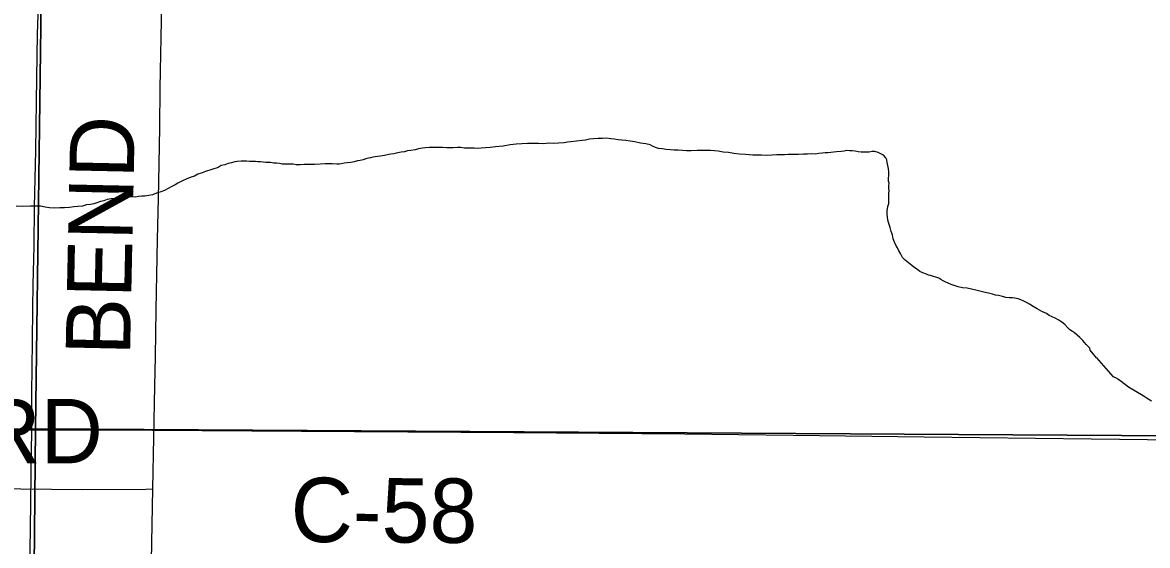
# Model space of a CAD drawing. Extents: x 2.4 to 73.1, y 4.5 to 25.6.
# Drawn here: x 45.0898 to 45.586, y 24.0742 to 24.3049 of the extents above; entities that cross this region are included whole.
import ezdxf

# ---------------------------------------------------------------- set-up
doc = ezdxf.new("R2010")
doc.units = 0
for name, color, linetype in [('GM_X_County_Road', 7, 'Continuous'), ('GM_X_County_Road_Text', 7, 'Continuous'), ('GM_X_Minor_River', 7, 'Continuous'), ('GM_X_Section', 7, 'Continuous'), ('GM_X_Township_Road', 7, 'Continuous'), ('GM_X_Township_Road_Text', 7, 'Continuous')]:
    doc.layers.add(name, color=color, linetype=linetype)

msp = doc.modelspace()

# ---------------------------------------------------------------- linework, layer by layer
at = {"layer": 'GM_X_County_Road'}
for points in [[(45.1473, 24.09916), (45.14768, 24.12186), (45.14815, 24.14455), (45.14842, 24.1576), (45.14876, 24.17811), (45.14941, 24.20919), (45.14972, 24.22722), (45.15002, 24.24244), (45.15032, 24.25861), (45.15058, 24.27601), (45.15128, 24.31331), (45.15193, 24.34944)], [(44.60237, 24.12569), (44.61492, 24.12563), (44.63637, 24.12538), (44.65494, 24.12494), (44.67157, 24.12476), (44.692, 24.12458), (44.74919, 24.12364), (44.76069, 24.1234), (44.77157, 24.12326), (44.79364, 24.12288), (44.81322, 24.12269), (44.84369, 24.12237), (44.87478, 24.12247), (44.90742, 24.12286), (44.93753, 24.12312), (44.96213, 24.12364), (44.99383, 24.12403), (45.01093, 24.12428), (45.02772, 24.12449), (45.04854, 24.12484), (45.06688, 24.12498), (45.08615, 24.12522), (45.09393, 24.12521)], [(45.09393, 24.12521), (45.14711, 24.12514), (45.21291, 24.12463), (45.30643, 24.12403), (45.38175, 24.12349), (45.42962, 24.12292), (45.48744, 24.12215), (45.56111, 24.12125), (45.59849, 24.12082)], [(45.14253, 23.84741), (45.14333, 23.89343), (45.14405, 23.93135), (45.14492, 23.97517), (45.14547, 24.00003), (45.14597, 24.02582), (45.14648, 24.05162), (45.14717, 24.0914), (45.1473, 24.09916)]]:
    msp.add_lwpolyline(points, dxfattribs=at)
at = {"layer": 'GM_X_Minor_River'}
for points in [[(45.46076, 24.2477), (45.45962, 24.24772), (45.45829, 24.24793), (45.45696, 24.24814), (45.45564, 24.24835), (45.45469, 24.24837), (45.45335, 24.24839), (45.45221, 24.24821), (45.45088, 24.24805), (45.44878, 24.24789), (45.44745, 24.24772), (45.44631, 24.24755), (45.44497, 24.24738), (45.44383, 24.2474), (45.4425, 24.24723), (45.44097, 24.24706), (45.43964, 24.2469), (45.43774, 24.24693), (45.43602, 24.24676), (45.43431, 24.24679), (45.43203, 24.24664), (45.42746, 24.24671), (45.42594, 24.24654), (45.42442, 24.24657), (45.42251, 24.2466), (45.42023, 24.24645), (45.41776, 24.24629), (45.41566, 24.24633), (45.41376, 24.24636), (45.41186, 24.24639), (45.40863, 24.24663), (45.40597, 24.24686), (45.4035, 24.24709), (45.40123, 24.24751), (45.39876, 24.24774), (45.39667, 24.24815), (45.39497, 24.24837), (45.39325, 24.24839), (45.39135, 24.24842), (45.38945, 24.24845), (45.38736, 24.24849), (45.38469, 24.24834), (45.3826, 24.24837), (45.38089, 24.2484), (45.37899, 24.24862), (45.37728, 24.24865), (45.37557, 24.24868), (45.37367, 24.2489), (45.37196, 24.24911), (45.37026, 24.24933), (45.36893, 24.24973), (45.36761, 24.25032), (45.36667, 24.25091), (45.36477, 24.25132), (45.36231, 24.25174), (45.35984, 24.25234), (45.35776, 24.25257), (45.35586, 24.25279), (45.35415, 24.25301), (45.35244, 24.25322), (45.35092, 24.25344), (45.34921, 24.25365), (45.34732, 24.25387), (45.3456, 24.25371), (45.3437, 24.25374), (45.3416, 24.25359), (45.33989, 24.25342), (45.33817, 24.25307), (45.33665, 24.2529), (45.33169, 24.25222), (45.33017, 24.25206), (45.32864, 24.25189), (45.32617, 24.25174), (45.32408, 24.25158), (45.32179, 24.25162), (45.3197, 24.25146), (45.31742, 24.2515), (45.31494, 24.25154), (45.31247, 24.25158), (45.31, 24.25143), (45.30752, 24.25128), (45.30485, 24.25094), (45.3018, 24.25042), (45.29838, 24.25009), (45.29609, 24.24975), (45.29399, 24.24959), (45.29209, 24.24943), (45.29037, 24.24927), (45.28905, 24.24948), (45.28753, 24.24951), (45.28619, 24.24953), (45.28467, 24.24955), (45.28315, 24.24977), (45.28163, 24.24979), (45.27973, 24.24963), (45.27688, 24.24968), (45.27498, 24.24971), (45.27345, 24.24973), (45.27174, 24.24976), (45.27041, 24.24978), (45.26927, 24.2498)], [(45.26927, 24.2498), (45.26756, 24.24963), (45.26622, 24.24947), (45.2645, 24.24911), (45.26298, 24.24876), (45.26107, 24.24841), (45.25955, 24.24824), (45.25821, 24.24788), (45.25687, 24.24772), (45.25535, 24.24736), (45.25363, 24.24701), (45.2523, 24.24684), (45.25134, 24.24666), (45.24943, 24.24631), (45.24772, 24.24596), (45.24638, 24.24579), (45.24429, 24.24545), (45.24333, 24.24527), (45.24238, 24.2451), (45.24123, 24.24474), (45.24008, 24.24437), (45.23875, 24.24402), (45.2376, 24.24384), (45.23608, 24.24349), (45.23455, 24.24313), (45.23302, 24.24297), (45.23169, 24.2428), (45.23036, 24.24263), (45.2294, 24.24245), (45.22845, 24.24247), (45.22636, 24.2425), (45.22503, 24.24252), (45.22332, 24.24255), (45.22103, 24.2424), (45.21856, 24.24225), (45.21571, 24.24229), (45.21399, 24.24232), (45.21228, 24.24216), (45.21057, 24.24219), (45.20924, 24.2424), (45.20753, 24.24242), (45.20563, 24.24245), (45.2043, 24.24247), (45.20316, 24.24268), (45.20183, 24.24289), (45.20069, 24.24291), (45.19917, 24.24313), (45.19803, 24.24314), (45.19708, 24.24316), (45.19594, 24.24337), (45.1948, 24.24339), (45.19366, 24.2434), (45.19252, 24.24361), (45.19119, 24.24363), (45.18986, 24.24365), (45.18853, 24.24368), (45.18739, 24.24369), (45.18625, 24.24371), (45.18453, 24.24355), (45.18339, 24.24338), (45.18205, 24.24302), (45.18053, 24.24266), (45.17899, 24.24212), (45.17747, 24.24176), (45.17612, 24.24102), (45.17058, 24.23921), (45.16905, 24.23867), (45.16714, 24.23794), (45.1656, 24.2372), (45.16369, 24.23647), (45.16197, 24.23574), (45.16063, 24.23519), (45.15948, 24.23464), (45.15833, 24.23409), (45.15717, 24.23335), (45.15564, 24.23261), (45.1541, 24.23169), (45.15238, 24.23077), (45.15085, 24.23022), (45.14894, 24.22968), (45.14721, 24.22895), (45.14549, 24.2286), (45.14378, 24.22824), (45.14245, 24.22827), (45.14092, 24.2281), (45.13959, 24.22793), (45.13845, 24.22795), (45.13712, 24.22797), (45.13598, 24.22799), (45.13483, 24.22782), (45.13331, 24.22765), (45.13197, 24.22748), (45.13045, 24.22732), (45.12892, 24.22715), (45.12721, 24.2268), (45.12568, 24.22625), (45.12415, 24.2259), (45.12262, 24.22535), (45.12128, 24.22499), (45.11976, 24.22464), (45.11804, 24.22448)], [(45.56344, 24.15697), (45.56074, 24.16045), (45.56056, 24.16121), (45.55888, 24.16294), (45.55738, 24.16468), (45.55607, 24.16603), (45.55495, 24.16699), (45.55382, 24.16796), (45.55288, 24.16855), (45.55175, 24.16932), (45.55082, 24.17029), (45.54951, 24.17164), (45.54819, 24.1728), (45.54687, 24.17358), (45.54518, 24.17456), (45.54386, 24.17515), (45.54253, 24.17574), (45.54141, 24.17652), (45.53933, 24.1775), (45.53726, 24.17867), (45.53556, 24.17965), (45.53386, 24.18063), (45.53255, 24.18141), (45.53141, 24.18199), (45.53009, 24.18259), (45.52896, 24.18298), (45.52744, 24.18339), (45.52649, 24.1834), (45.52497, 24.18343), (45.52345, 24.18364), (45.52194, 24.18404), (45.52023, 24.18445), (45.5189, 24.18466), (45.51758, 24.18506), (45.51587, 24.18547), (45.51436, 24.18587), (45.51265, 24.18628), (45.51019, 24.18689), (45.5083, 24.1873), (45.5064, 24.18771), (45.50431, 24.18793), (45.50242, 24.18834), (45.50071, 24.18894), (45.49939, 24.18934), (45.49807, 24.18993), (45.49674, 24.19052), (45.4958, 24.19092), (45.49486, 24.1915), (45.49392, 24.19209), (45.49032, 24.19328), (45.48937, 24.19349), (45.48843, 24.19388), (45.48692, 24.19448), (45.4856, 24.19507), (45.48409, 24.19623), (45.48296, 24.19701), (45.48203, 24.19778), (45.48052, 24.19895), (45.47902, 24.20011), (45.4779, 24.20127), (45.47697, 24.20299), (45.47623, 24.20414), (45.47568, 24.20548), (45.47494, 24.20664), (45.47439, 24.20797), (45.47385, 24.2095), (45.47349, 24.21122), (45.47295, 24.21275), (45.4724, 24.21446), (45.47186, 24.21618), (45.4715, 24.21771), (45.47133, 24.21904), (45.47117, 24.22037), (45.47119, 24.22189), (45.47141, 24.22379), (45.47181, 24.22511), (45.47183, 24.22644), (45.47185, 24.22758), (45.47187, 24.22853), (45.47189, 24.22967), (45.47209, 24.23061), (45.47192, 24.23176), (45.47194, 24.23289), (45.47196, 24.23403), (45.47178, 24.23499), (45.4718, 24.23632), (45.47182, 24.23727), (45.47184, 24.23898), (45.47168, 24.2405), (45.47151, 24.24183), (45.47115, 24.24316), (45.47098, 24.24431), (45.47061, 24.24526), (45.46949, 24.24642), (45.46836, 24.24701), (45.46723, 24.2476), (45.46571, 24.248), (45.46457, 24.24802), (45.46323, 24.24766), (45.4619, 24.24768), (45.46076, 24.2477)], [(45.11804, 24.22448), (45.11632, 24.22393), (45.11423, 24.22378), (45.11251, 24.22361), (45.1106, 24.22326), (45.10832, 24.22311), (45.10623, 24.22314), (45.10375, 24.22299), (45.10166, 24.22322), (45.09976, 24.22344), (45.09768, 24.22385), (45.09559, 24.22388), (45.09331, 24.22392), (45.08988, 24.22378), (45.08703, 24.22383)], [(45.56344, 24.15697), (45.57064, 24.14873), (45.57177, 24.14832), (45.57289, 24.14773), (45.57438, 24.14674), (45.57569, 24.14576), (45.57755, 24.14419), (45.5841, 24.14042), (45.58578, 24.13924), (45.58765, 24.13805)]]:
    msp.add_lwpolyline(points, dxfattribs=at)
at = {"layer": 'GM_X_Section'}
for points in [[(44.6151, 24.61859), (45.10205, 24.6139), (45.09554, 24.12567), (44.60282, 24.12385)], [(45.11777, 24.61357), (45.60677, 24.60836), (45.59842, 24.12263), (45.09554, 24.12567), (45.10205, 24.6139)], [(45.09554, 24.12567), (45.09066, 23.62471), (44.59161, 23.62605), (44.60282, 24.12385)], [(45.59842, 24.12263), (45.59404, 23.61882), (45.09066, 23.62471), (45.09554, 24.12567)]]:
    msp.add_lwpolyline(points, close=True, dxfattribs=at)
at = {"layer": 'GM_X_Township_Road'}
for points in [[(45.09393, 24.12521), (45.09393, 24.12758), (45.09398, 24.14127), (45.0942, 24.16427), (45.09432, 24.17889), (45.09451, 24.18914), (45.09493, 24.20623), (45.09513, 24.22364), (45.09563, 24.24851), (45.09614, 24.28052), (45.09647, 24.2998), (45.09682, 24.31254), (45.09686, 24.31787)], [(45.09038, 23.62289), (45.09047, 23.6301), (45.09064, 23.66709), (45.09088, 23.68573), (45.09089, 23.71433), (45.09109, 23.75722), (45.09124, 23.788), (45.09136, 23.82219), (45.09147, 23.84115), (45.09173, 23.87036), (45.0917, 23.88217), (45.09169, 23.89492), (45.0918, 23.9058), (45.0919, 23.91792), (45.09206, 23.94403), (45.09212, 23.9546), (45.09228, 23.96765), (45.09238, 23.98568), (45.09261, 24.01365), (45.09297, 24.05562), (45.0933, 24.08141), (45.0936, 24.10566), (45.09393, 24.12521)], [(44.66282, 24.10038), (44.66625, 24.10038), (44.68519, 24.10041), (44.69887, 24.10043), (44.71223, 24.10034), (44.74137, 24.09991), (44.77711, 24.09977), (44.80104, 24.09977), (44.8343, 24.09981), (44.87284, 24.09965), (44.90486, 24.09947), (44.95489, 24.0993), (44.96826, 24.09927), (44.9922, 24.09931), (45.02203, 24.09927), (45.04377, 24.09931), (45.08915, 24.09916), (45.11619, 24.09894), (45.14415, 24.09914), (45.1473, 24.09916)]]:
    msp.add_lwpolyline(points, dxfattribs=at)

# ---------------------------------------------------------------- texts
at = {"layer": 'GM_X_County_Road_Text'}
for s, rotation, p in [('BEND', 88.8065, (45.13722, 24.15788)), ('C-58', 359.6571, (45.20802, 24.07582))]:
    msp.add_text(s, height=0.028409, rotation=rotation, dxfattribs=at).set_placement(p)
at = {"layer": 'GM_X_Township_Road_Text'}
msp.add_text('RD', height=0.028409, rotation=0, dxfattribs=at).set_placement((45.07038, 24.11051))

doc.saveas('drawing.dxf')
